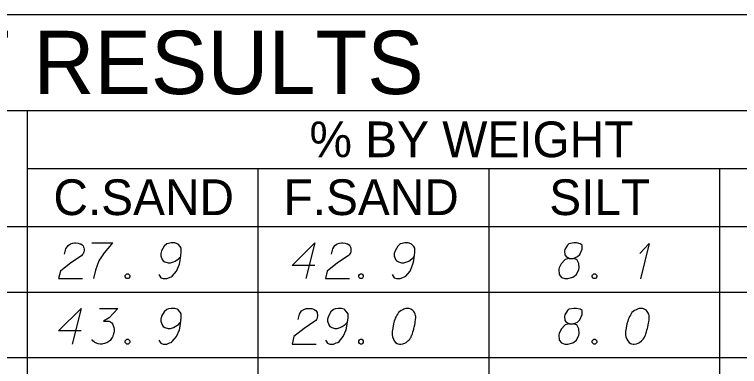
# Model space of a CAD drawing. Extents: x 2074207 to 2076812, y 516372 to 523312.
# Drawn here: x 2076524.4 to 2076621.8, y 517239.3 to 517286.6 of the extents above; entities that cross this region are included whole.
import ezdxf

# ---------------------------------------------------------------- set-up
doc = ezdxf.new("R2010")
doc.units = 0
for name, color, linetype in [('Prop DirtTable_ Soil Test Results - Outline (Major)', 7, 'Continuous'), ('Prop DirtTable_ Soil Test Results - Outline (Minor)', 7, 'Continuous'), ('Prop DirtTable_ Soil Test Results - Tx (Header - Large)', 7, 'Continuous'), ('Prop DirtTable_ Soil Test Results - Tx (Header - Small)', 7, 'Continuous'), ('Prop DirtTable_ Soil Test Results - Tx (Sample Data)', 7, 'Continuous')]:
    doc.layers.add(name, color=color, linetype=linetype)

msp = doc.modelspace()

# ---------------------------------------------------------------- linework, layer by layer
at = {"layer": 'Prop DirtTable_ Soil Test Results - Outline (Major)'}
for p, q in [((2076260.609, 517286.581), (2076811.903, 517286.581)), ((2076260.609, 517258.096), (2076811.903, 517258.096)), ((2076260.609, 517258.096), (2076811.903, 517258.096))]:
    msp.add_line(p, q, dxfattribs=at)
at = {"layer": 'Prop DirtTable_ Soil Test Results - Outline (Minor)'}
for p, q in [((2076260.609, 517273.696), (2076811.903, 517273.696)), ((2076526.074, 517273.696), (2076526.074, 517249.296)), ((2076526.074, 517265.896), (2076731.93, 517265.896)), ((2076557.094, 517265.896), (2076557.094, 517249.296)), ((2076588.114, 517265.896), (2076588.114, 517249.296)), ((2076619.134, 517249.296), (2076619.134, 517265.896)), ((2076260.609, 517249.296), (2076811.903, 517249.296)), ((2076260.609, 517249.296), (2076811.903, 517249.296)), ((2076526.074, 517249.296), (2076526.074, 517240.496)), ((2076557.094, 517249.296), (2076557.094, 517240.496)), ((2076588.114, 517249.296), (2076588.114, 517240.496)), ((2076619.134, 517240.496), (2076619.134, 517249.296)), ((2076260.609, 517240.496), (2076811.903, 517240.496)), ((2076260.609, 517240.496), (2076811.903, 517240.496)), ((2076526.074, 517240.496), (2076526.074, 517231.696)), ((2076557.094, 517240.496), (2076557.094, 517231.696)), ((2076588.114, 517240.496), (2076588.114, 517231.696)), ((2076619.134, 517231.696), (2076619.134, 517240.496))]:
    msp.add_line(p, q, dxfattribs=at)
at = {"layer": 'Prop DirtTable_ Soil Test Results - Tx (Sample Data)'}
for points in [[(2076531.127, 517254.386), (2076531.303, 517255.104), (2076531.586, 517255.558), (2076531.903, 517255.747), (2076532.22, 517255.86), (2076532.467, 517255.898), (2076532.644, 517255.898), (2076532.961, 517255.86), (2076533.173, 517255.785), (2076533.279, 517255.747), (2076533.49, 517255.633), (2076533.596, 517255.482), (2076533.667, 517255.331), (2076533.702, 517255.218), (2076533.737, 517255.067), (2076533.737, 517254.878), (2076533.702, 517254.689), (2076533.667, 517254.575), (2076533.596, 517254.424), (2076533.49, 517254.273), (2076533.385, 517254.159), (2076531.938, 517253.215), (2076530.563, 517252.118), (2076530.316, 517251.098), (2076533.526, 517251.098)], [(2076534.796, 517255.898), (2076537.618, 517255.898), (2076537.441, 517255.709), (2076536.418, 517254.537), (2076535.713, 517253.479), (2076535.289, 517252.232), (2076535.007, 517251.098)], [(2076543.756, 517251.627), (2076544.038, 517251.211), (2076544.355, 517251.098), (2076544.849, 517251.098), (2076545.202, 517251.249), (2076545.414, 517251.325), (2076545.59, 517251.438), (2076546.154, 517252.118), (2076546.542, 517253.026), (2076546.648, 517253.517), (2076546.789, 517254.613), (2076546.789, 517255.18), (2076546.648, 517255.407), (2076546.366, 517255.709), (2076546.26, 517255.785), (2076545.907, 517255.898), (2076545.449, 517255.898), (2076545.096, 517255.822), (2076544.849, 517255.747), (2076544.496, 517255.444), (2076544.144, 517254.84), (2076544.038, 517254.462), (2076544.038, 517254.159), (2076544.214, 517253.668), (2076544.355, 517253.479), (2076544.602, 517253.328), (2076545.026, 517253.215), (2076545.343, 517253.215), (2076545.731, 517253.328), (2076545.978, 517253.441), (2076546.401, 517253.744), (2076546.613, 517253.933), (2076546.719, 517254.046)], [(2076564.709, 517252.874), (2076561.676, 517252.874), (2076564.709, 517255.898), (2076563.51, 517251.098)], [(2076566.967, 517254.386), (2076567.143, 517255.104), (2076567.426, 517255.558), (2076567.743, 517255.747), (2076568.06, 517255.86), (2076568.307, 517255.898), (2076568.484, 517255.898), (2076568.801, 517255.86), (2076569.013, 517255.785), (2076569.119, 517255.747), (2076569.33, 517255.633), (2076569.436, 517255.482), (2076569.507, 517255.331), (2076569.542, 517255.218), (2076569.577, 517255.067), (2076569.577, 517254.878), (2076569.542, 517254.689), (2076569.507, 517254.575), (2076569.436, 517254.424), (2076569.33, 517254.273), (2076569.225, 517254.159), (2076567.778, 517253.215), (2076566.403, 517252.118), (2076566.156, 517251.098), (2076569.366, 517251.098)], [(2076575.116, 517251.627), (2076575.398, 517251.211), (2076575.715, 517251.098), (2076576.209, 517251.098), (2076576.562, 517251.249), (2076576.774, 517251.325), (2076576.95, 517251.438), (2076577.514, 517252.118), (2076577.902, 517253.026), (2076578.008, 517253.517), (2076578.149, 517254.613), (2076578.149, 517255.18), (2076578.008, 517255.407), (2076577.726, 517255.709), (2076577.62, 517255.785), (2076577.267, 517255.898), (2076576.809, 517255.898), (2076576.456, 517255.822), (2076576.209, 517255.747), (2076575.856, 517255.444), (2076575.504, 517254.84), (2076575.398, 517254.462), (2076575.398, 517254.159), (2076575.574, 517253.668), (2076575.715, 517253.479), (2076575.962, 517253.328), (2076576.386, 517253.215), (2076576.703, 517253.215), (2076577.091, 517253.328), (2076577.338, 517253.441), (2076577.761, 517253.744), (2076577.973, 517253.933), (2076578.079, 517254.046)], [(2076598.927, 517253.819), (2076599.42, 517253.819), (2076599.562, 517253.857), (2076599.985, 517254.046), (2076600.302, 517254.348), (2076600.655, 517255.067), (2076600.62, 517255.596), (2076600.373, 517255.785), (2076599.879, 517255.898), (2076599.526, 517255.898), (2076598.856, 517255.785), (2076598.644, 517255.596), (2076598.292, 517255.029), (2076598.256, 517254.84), (2076598.327, 517254.273), (2076598.468, 517254.046), (2076598.927, 517253.819), (2076598.362, 517253.668), (2076597.833, 517253.101), (2076597.551, 517252.534), (2076597.516, 517252.345), (2076597.551, 517251.627), (2076597.868, 517251.249), (2076598.292, 517251.098), (2076598.715, 517251.098), (2076599.385, 517251.287), (2076599.879, 517251.627), (2076600.197, 517252.307), (2076600.232, 517252.534), (2076600.197, 517253.139), (2076599.914, 517253.668), (2076599.42, 517253.819)], [(2076608.38, 517254.462), (2076609.65, 517255.822), (2076608.451, 517251.06)], [(2076539.487, 517251.741), (2076539.664, 517251.741), (2076539.769, 517251.665), (2076539.875, 517251.514), (2076539.875, 517251.325), (2076539.769, 517251.174), (2076539.664, 517251.098), (2076539.487, 517251.098), (2076539.381, 517251.174), (2076539.276, 517251.325), (2076539.276, 517251.514), (2076539.381, 517251.665), (2076539.487, 517251.741)], [(2076570.847, 517251.741), (2076571.024, 517251.741), (2076571.129, 517251.665), (2076571.235, 517251.514), (2076571.235, 517251.325), (2076571.129, 517251.174), (2076571.024, 517251.098), (2076570.847, 517251.098), (2076570.741, 517251.174), (2076570.636, 517251.325), (2076570.636, 517251.514), (2076570.741, 517251.665), (2076570.847, 517251.741)], [(2076602.207, 517251.741), (2076602.384, 517251.741), (2076602.489, 517251.665), (2076602.595, 517251.514), (2076602.595, 517251.325), (2076602.489, 517251.174), (2076602.384, 517251.098), (2076602.207, 517251.098), (2076602.101, 517251.174), (2076601.996, 517251.325), (2076601.996, 517251.514), (2076602.101, 517251.665), (2076602.207, 517251.741)], [(2076533.349, 517244.074), (2076530.316, 517244.074), (2076533.349, 517247.098), (2076532.15, 517242.298)], [(2076535.819, 517247.098), (2076538.288, 517247.098), (2076537.124, 517245.813), (2076536.348, 517245.397), (2076536.983, 517245.397), (2076537.124, 517245.359), (2076537.194, 517245.322), (2076537.265, 517245.284), (2076537.335, 517245.246), (2076537.477, 517245.133), (2076537.547, 517245.019), (2076537.618, 517244.906), (2076537.653, 517244.792), (2076537.723, 517244.528), (2076537.759, 517244.301), (2076537.759, 517244.188), (2076537.759, 517244.037), (2076537.723, 517243.81), (2076537.688, 517243.659), (2076537.653, 517243.507), (2076537.618, 517243.394), (2076537.582, 517243.318), (2076537.547, 517243.243), (2076537.512, 517243.167), (2076537.441, 517243.054), (2076537.335, 517242.903), (2076537.23, 517242.789), (2076537.159, 517242.714), (2076537.053, 517242.638), (2076536.947, 517242.563), (2076536.806, 517242.487), (2076536.736, 517242.449), (2076536.489, 517242.374), (2076536.277, 517242.336), (2076536.136, 517242.298), (2076535.889, 517242.298), (2076535.607, 517242.336), (2076535.501, 517242.374), (2076535.395, 517242.411), (2076535.289, 517242.449), (2076535.184, 517242.525), (2076535.078, 517242.6), (2076534.901, 517242.752), (2076534.796, 517242.903)], [(2076543.756, 517242.827), (2076544.038, 517242.411), (2076544.355, 517242.298), (2076544.849, 517242.298), (2076545.202, 517242.449), (2076545.414, 517242.525), (2076545.59, 517242.638), (2076546.154, 517243.318), (2076546.542, 517244.226), (2076546.648, 517244.717), (2076546.789, 517245.813), (2076546.789, 517246.38), (2076546.648, 517246.607), (2076546.366, 517246.909), (2076546.26, 517246.985), (2076545.907, 517247.098), (2076545.449, 517247.098), (2076545.096, 517247.022), (2076544.849, 517246.947), (2076544.496, 517246.644), (2076544.144, 517246.04), (2076544.038, 517245.662), (2076544.038, 517245.359), (2076544.214, 517244.868), (2076544.355, 517244.679), (2076544.602, 517244.528), (2076545.026, 517244.415), (2076545.343, 517244.415), (2076545.731, 517244.528), (2076545.978, 517244.641), (2076546.401, 517244.944), (2076546.613, 517245.133), (2076546.719, 517245.246)], [(2076562.487, 517245.586), (2076562.663, 517246.304), (2076562.946, 517246.758), (2076563.263, 517246.947), (2076563.58, 517247.06), (2076563.827, 517247.098), (2076564.004, 517247.098), (2076564.321, 517247.06), (2076564.533, 517246.985), (2076564.639, 517246.947), (2076564.85, 517246.833), (2076564.956, 517246.682), (2076565.027, 517246.531), (2076565.062, 517246.418), (2076565.097, 517246.267), (2076565.097, 517246.078), (2076565.062, 517245.889), (2076565.027, 517245.775), (2076564.956, 517245.624), (2076564.85, 517245.473), (2076564.745, 517245.359), (2076563.298, 517244.415), (2076561.923, 517243.318), (2076561.676, 517242.298), (2076564.886, 517242.298)], [(2076566.156, 517242.827), (2076566.438, 517242.411), (2076566.755, 517242.298), (2076567.249, 517242.298), (2076567.602, 517242.449), (2076567.814, 517242.525), (2076567.99, 517242.638), (2076568.554, 517243.318), (2076568.942, 517244.226), (2076569.048, 517244.717), (2076569.189, 517245.813), (2076569.189, 517246.38), (2076569.048, 517246.607), (2076568.766, 517246.909), (2076568.66, 517246.985), (2076568.307, 517247.098), (2076567.849, 517247.098), (2076567.496, 517247.022), (2076567.249, 517246.947), (2076566.896, 517246.644), (2076566.544, 517246.04), (2076566.438, 517245.662), (2076566.438, 517245.359), (2076566.614, 517244.868), (2076566.755, 517244.679), (2076567.002, 517244.528), (2076567.426, 517244.415), (2076567.743, 517244.415), (2076568.131, 517244.528), (2076568.378, 517244.641), (2076568.801, 517244.944), (2076569.013, 517245.133), (2076569.119, 517245.246)], [(2076577.232, 517247.098), (2076577.162, 517247.098), (2076576.95, 517247.06), (2076576.809, 517247.022), (2076576.703, 517246.985), (2076576.527, 517246.909), (2076576.315, 517246.796), (2076576.139, 517246.682), (2076575.962, 517246.531), (2076575.856, 517246.38), (2076575.751, 517246.191), (2076575.645, 517246.002), (2076575.539, 517245.775), (2076575.468, 517245.624), (2076575.398, 517245.397), (2076575.292, 517245.019), (2076575.186, 517244.452), (2076575.116, 517243.999), (2076575.116, 517243.583), (2076575.151, 517243.281), (2076575.292, 517242.941), (2076575.398, 517242.752), (2076575.574, 517242.525), (2076575.786, 517242.374), (2076575.892, 517242.336), (2076576.103, 517242.298), (2076576.28, 517242.298), (2076576.562, 517242.336), (2076576.809, 517242.411), (2076576.985, 517242.525), (2076577.232, 517242.714), (2076577.338, 517242.827), (2076577.479, 517242.978), (2076577.585, 517243.129), (2076577.655, 517243.243), (2076577.726, 517243.432), (2076577.761, 517243.507), (2076577.832, 517243.696), (2076577.902, 517243.923), (2076577.973, 517244.15), (2076578.008, 517244.301), (2076578.043, 517244.415), (2076578.079, 517244.566), (2076578.149, 517244.906), (2076578.185, 517245.095), (2076578.22, 517245.284), (2076578.255, 517245.548), (2076578.29, 517245.889), (2076578.29, 517246.002), (2076578.255, 517246.153), (2076578.22, 517246.304), (2076578.114, 517246.531), (2076578.008, 517246.682), (2076577.902, 517246.796), (2076577.761, 517246.909), (2076577.62, 517246.985), (2076577.514, 517247.022), (2076577.409, 517247.06), (2076577.232, 517247.098)], [(2076598.927, 517245.019), (2076599.42, 517245.019), (2076599.562, 517245.057), (2076599.985, 517245.246), (2076600.302, 517245.548), (2076600.655, 517246.267), (2076600.62, 517246.796), (2076600.373, 517246.985), (2076599.879, 517247.098), (2076599.526, 517247.098), (2076598.856, 517246.985), (2076598.644, 517246.796), (2076598.292, 517246.229), (2076598.256, 517246.04), (2076598.327, 517245.473), (2076598.468, 517245.246), (2076598.927, 517245.019), (2076598.362, 517244.868), (2076597.833, 517244.301), (2076597.551, 517243.734), (2076597.516, 517243.545), (2076597.551, 517242.827), (2076597.868, 517242.449), (2076598.292, 517242.298), (2076598.715, 517242.298), (2076599.385, 517242.487), (2076599.879, 517242.827), (2076600.197, 517243.507), (2076600.232, 517243.734), (2076600.197, 517244.339), (2076599.914, 517244.868), (2076599.42, 517245.019)], [(2076608.592, 517247.098), (2076608.522, 517247.098), (2076608.31, 517247.06), (2076608.169, 517247.022), (2076608.063, 517246.985), (2076607.887, 517246.909), (2076607.675, 517246.796), (2076607.499, 517246.682), (2076607.322, 517246.531), (2076607.216, 517246.38), (2076607.111, 517246.191), (2076607.005, 517246.002), (2076606.899, 517245.775), (2076606.828, 517245.624), (2076606.758, 517245.397), (2076606.652, 517245.019), (2076606.546, 517244.452), (2076606.476, 517243.999), (2076606.476, 517243.583), (2076606.511, 517243.281), (2076606.652, 517242.941), (2076606.758, 517242.752), (2076606.934, 517242.525), (2076607.146, 517242.374), (2076607.252, 517242.336), (2076607.463, 517242.298), (2076607.64, 517242.298), (2076607.922, 517242.336), (2076608.169, 517242.411), (2076608.345, 517242.525), (2076608.592, 517242.714), (2076608.698, 517242.827), (2076608.839, 517242.978), (2076608.945, 517243.129), (2076609.015, 517243.243), (2076609.086, 517243.432), (2076609.121, 517243.507), (2076609.192, 517243.696), (2076609.262, 517243.923), (2076609.333, 517244.15), (2076609.368, 517244.301), (2076609.403, 517244.415), (2076609.439, 517244.566), (2076609.509, 517244.906), (2076609.545, 517245.095), (2076609.58, 517245.284), (2076609.615, 517245.548), (2076609.65, 517245.889), (2076609.65, 517246.002), (2076609.615, 517246.153), (2076609.58, 517246.304), (2076609.474, 517246.531), (2076609.368, 517246.682), (2076609.262, 517246.796), (2076609.121, 517246.909), (2076608.98, 517246.985), (2076608.874, 517247.022), (2076608.769, 517247.06), (2076608.592, 517247.098)], [(2076539.487, 517242.941), (2076539.664, 517242.941), (2076539.769, 517242.865), (2076539.875, 517242.714), (2076539.875, 517242.525), (2076539.769, 517242.374), (2076539.664, 517242.298), (2076539.487, 517242.298), (2076539.381, 517242.374), (2076539.276, 517242.525), (2076539.276, 517242.714), (2076539.381, 517242.865), (2076539.487, 517242.941)], [(2076570.847, 517242.941), (2076571.024, 517242.941), (2076571.129, 517242.865), (2076571.235, 517242.714), (2076571.235, 517242.525), (2076571.129, 517242.374), (2076571.024, 517242.298), (2076570.847, 517242.298), (2076570.741, 517242.374), (2076570.636, 517242.525), (2076570.636, 517242.714), (2076570.741, 517242.865), (2076570.847, 517242.941)], [(2076602.207, 517242.941), (2076602.384, 517242.941), (2076602.489, 517242.865), (2076602.595, 517242.714), (2076602.595, 517242.525), (2076602.489, 517242.374), (2076602.384, 517242.298), (2076602.207, 517242.298), (2076602.101, 517242.374), (2076601.996, 517242.525), (2076601.996, 517242.714), (2076602.101, 517242.865), (2076602.207, 517242.941)]]:
    msp.add_lwpolyline(points, dxfattribs=at)

# ---------------------------------------------------------------- texts
at = {"layer": 'Prop DirtTable_ Soil Test Results - Tx (Header - Large)'}
msp.add_text('SOIL TEST RESULTS', height=8.50001, dxfattribs=at).set_placement((2076465.656, 517275.888))
at = {"layer": 'Prop DirtTable_ Soil Test Results - Tx (Header - Small)'}
for s, height, p in [('% BY WEIGHT', 4.79998, (2076564.009, 517267.406)), ('C.SAND', 4.8, (2076529.618, 517259.631)), ('F.SAND', 4.8, (2076560.529, 517259.631)), ('SILT', 4.8, (2076596.215, 517259.631))]:
    msp.add_text(s, height=height, dxfattribs=at).set_placement(p)

doc.saveas('drawing.dxf')
